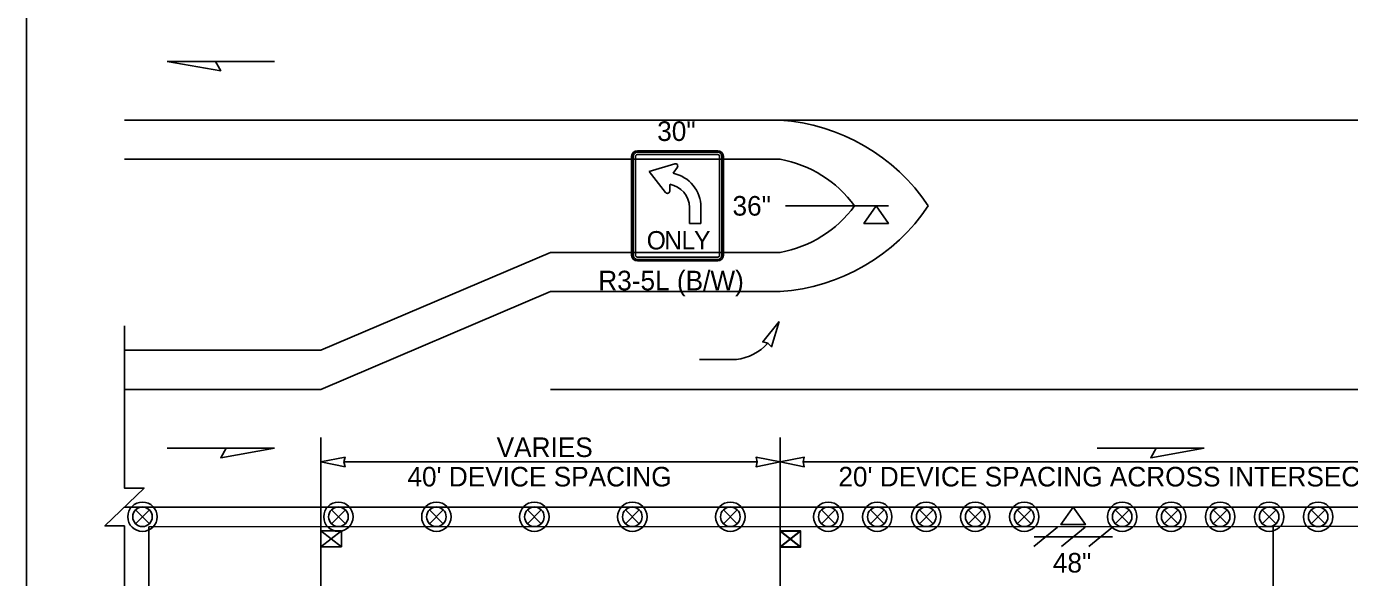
# Model space of a CAD drawing. Extents: x 99958 to 100136, y 99935 to 100013.
# Drawn here: x 100067.875 to 100072.196, y 100004.546 to 100006.347 of the extents above; entities that cross this region are included whole.
import ezdxf

# ---------------------------------------------------------------- set-up
doc = ezdxf.new("R2010")
doc.units = 0
for name, color, linetype in [('RD_ED_ShoulderPavedEdge', 7, 'Continuous'), ('RD_MK_LineEdgeYellow', 7, 'Continuous'), ('RD_MK_LineLane', 7, 'Continuous'), ('TR_SN_ConstructionSigns', 7, 'Continuous'), ('TR_WZ_ArrowLeftStrRightTurn', 7, 'Continuous'), ('TR_WZ_BarricadeType3', 7, 'Continuous'), ('TR_WZ_PortableSignMount5ftMinBlk-Org', 7, 'Continuous'), ('TR_WZ_PortableSignMount5ftMinRed-Wht', 7, 'Continuous'), ('TR_WZ_PortableSignMountBlk-Wht', 7, 'Continuous'), ('TR_WZ_TrafficSafetyDrum', 7, 'Continuous'), ('TR_WZ_WorkZoneDetails', 7, 'Continuous'), ('TR_WZ_WorkZoneTextCurrent', 7, 'Continuous')]:
    doc.layers.add(name, color=color, linetype=linetype)

msp = doc.modelspace()

# ---------------------------------------------------------------- linework, layer by layer
at = {"layer": 'RD_ED_ShoulderPavedEdge'}
for p, q in [((100068.195, 100005.9124), (100070.3369, 100005.9124)), ((100068.8369, 100005.2885), (100069.5869, 100005.6084)), ((100069.5869, 100005.6084), (100070.3369, 100005.6084)), ((100068.195, 100005.2885), (100068.8369, 100005.2885))]:
    msp.add_line(p, q, dxfattribs=at)
for centre, start, end in [((100070.2702, 100005.5361), 35.9393, 79.9433), ((100070.2702, 100005.9848), 280.0567, 324.0607)]:
    msp.add_arc(centre, 0.3822, start, end, dxfattribs=at)
at = {"layer": 'RD_MK_LineEdgeYellow'}
for p, q in [((100068.195, 100006.0404), (100070.3369, 100006.0404)), ((100070.3369, 100006.0404), (100072.2734, 100006.0404)), ((100068.8369, 100005.1604), (100069.5869, 100005.4804)), ((100069.5869, 100005.4804), (100070.3369, 100005.4804)), ((100068.195, 100005.1604), (100068.8369, 100005.1604)), ((100070.8205, 100005.1604), (100072.7569, 100005.1604))]:
    msp.add_line(p, q, dxfattribs=at)
for centre, start, end in [((100070.2954, 100005.4112), 33.6284, 86.2234), ((100070.2954, 100006.1097), 273.7766, 326.3716)]:
    msp.add_arc(centre, 0.6306, start, end, dxfattribs=at)
at = {"layer": 'RD_MK_LineLane'}
for points in [[(100070.8205, 100005.1604), (100069.5869, 100005.1604)], [(100075.43, 100004.7764), (100068.195, 100004.7764)]]:
    msp.add_lwpolyline(points, dxfattribs=at)
at = {"layer": 'TR_SN_ConstructionSigns'}
for p, q in [((100069.8703, 100005.9404), (100070.1328, 100005.9404)), ((100070.1328, 100005.9404), (100069.8703, 100005.9404)), ((100070.1328, 100005.9404), (100069.8703, 100005.9404)), ((100069.8516, 100005.5992), (100069.8516, 100005.9217)), ((100069.8516, 100005.9217), (100069.8516, 100005.5992)), ((100069.8516, 100005.9217), (100069.8516, 100005.5992)), ((100069.8566, 100005.9217), (100069.8566, 100005.5992)), ((100069.8641, 100005.5992), (100069.8641, 100005.9217)), ((100070.1328, 100005.9354), (100069.8703, 100005.9354)), ((100069.8703, 100005.9279), (100070.1328, 100005.9279)), ((100069.9091, 100005.873), (100069.9927, 100005.8978)), ((100070.1391, 100005.9217), (100070.1391, 100005.5992)), ((100070.1466, 100005.5992), (100070.1466, 100005.9217)), ((100070.1516, 100005.9217), (100070.1516, 100005.5992)), ((100070.1516, 100005.5992), (100070.1516, 100005.9217)), ((100070.1516, 100005.5992), (100070.1516, 100005.9217)), ((100069.9625, 100005.8039), (100069.9091, 100005.873)), ((100070.001, 100005.8863), (100069.9872, 100005.8668)), ((100069.9761, 100005.8307), (100069.9759, 100005.8085)), ((100070.0403, 100005.703), (100070.0403, 100005.7555)), ((100070.0778, 100005.7555), (100070.0778, 100005.703)), ((100070.0778, 100005.703), (100070.0403, 100005.703)), ((100070.1328, 100005.5929), (100069.8703, 100005.5929)), ((100069.8703, 100005.5854), (100070.1328, 100005.5854)), ((100070.1328, 100005.5804), (100069.8703, 100005.5804)), ((100069.8703, 100005.5804), (100070.1328, 100005.5804)), ((100069.8703, 100005.5804), (100070.1328, 100005.5804))]:
    msp.add_line(p, q, dxfattribs=at)
for centre, radius, start, end in [((100069.8703, 100005.9217), 0.0187, 90, 180), ((100069.8703, 100005.9217), 0.0187, 90, 180), ((100069.8703, 100005.9217), 0.0187, 90, 180), ((100070.1328, 100005.9217), 0.0187, 0, 90), ((100070.1328, 100005.9217), 0.0187, 0, 90), ((100070.1328, 100005.9217), 0.0187, 0, 90), ((100069.8703, 100005.9217), 0.0137, 90, 180), ((100069.8703, 100005.9217), 0.00625, 90, 180), ((100069.9948, 100005.8906), 0.0075, 324.7936, 106.5653), ((100070.1328, 100005.9217), 0.0137, 0, 90), ((100070.1328, 100005.9217), 0.00625, 0, 90), ((100069.9641, 100005.7555), 0.1138, 0, 78.251), ((100069.9641, 100005.7555), 0.0762, 0, 80.9042), ((100069.9684, 100005.8085), 0.0075, 217.7543, 359.526), ((100069.8703, 100005.5992), 0.0187, 180, 270), ((100069.8703, 100005.5992), 0.0187, 180, 270), ((100069.8703, 100005.5992), 0.0187, 180, 270), ((100069.8703, 100005.5992), 0.0137, 180, 270), ((100069.8703, 100005.5992), 0.00625, 180, 270), ((100070.1328, 100005.5992), 0.0187, 270, 0), ((100070.1328, 100005.5992), 0.0187, 270, 0), ((100070.1328, 100005.5992), 0.0137, 270, 0), ((100070.1328, 100005.5992), 0.00625, 270, 0), ((100070.1328, 100005.5992), 0.0187, 270, 0)]:
    msp.add_arc(centre, radius, start, end, dxfattribs=at)
at = {"layer": 'TR_WZ_ArrowLeftStrRightTurn'}
msp.add_line((100070.1936, 100005.2587), (100070.0736, 100005.2587), dxfattribs=at)
msp.add_lwpolyline([(100070.3338, 100005.3822), (100070.3088, 100005.3003), (100070.2961, 100005.3115), (100070.2797, 100005.3158)], close=True, dxfattribs=at)
msp.add_arc((100070.1744, 100005.4218), 0.1642, 276.7058, 317.7833, dxfattribs=at)
at = {"layer": 'TR_WZ_BarricadeType3'}
for p, q in [((100071.2427, 100004.711), (100071.1656, 100004.647)), ((100071.3325, 100004.711), (100071.2553, 100004.647)), ((100071.4223, 100004.711), (100071.3451, 100004.647)), ((100071.1659, 100004.679), (100071.4219, 100004.679))]:
    msp.add_line(p, q, dxfattribs=at)
at = {"layer": 'TR_WZ_PortableSignMount5ftMinBlk-Org'}
for p, q in [((100070.3369, 100004.6314), (100070.3369, 100004.7114)), ((100070.4037, 100004.6974), (100070.3369, 100004.6454)), ((100070.4037, 100004.6454), (100070.3369, 100004.6974)), ((100070.3703, 100004.6714), (100070.3703, 100004.6714)), ((100070.3704, 100004.6715), (100070.3704, 100004.6715))]:
    msp.add_line(p, q, dxfattribs=at)
for points in [[(100070.4037, 100004.6974), (100070.4037, 100004.6454), (100070.3369, 100004.6454), (100070.3369, 100004.6974)], [(100070.3369, 100004.6454), (100070.4037, 100004.6454), (100070.4037, 100004.6974), (100070.3369, 100004.6974)]]:
    msp.add_lwpolyline(points, close=True, dxfattribs=at)
at = {"layer": 'TR_WZ_PortableSignMount5ftMinRed-Wht'}
for p, q in [((100068.8369, 100004.7124), (100068.8369, 100004.6324)), ((100068.9037, 100004.6464), (100068.8369, 100004.6984)), ((100068.9037, 100004.6984), (100068.8369, 100004.6464)), ((100070.3369, 100004.7124), (100070.3369, 100004.6324)), ((100070.4037, 100004.6464), (100070.3369, 100004.6984)), ((100070.4037, 100004.6984), (100070.3369, 100004.6464)), ((100068.8703, 100004.6725), (100068.8703, 100004.6725)), ((100068.8704, 100004.6724), (100068.8704, 100004.6724)), ((100070.3703, 100004.6725), (100070.3703, 100004.6725)), ((100070.3704, 100004.6724), (100070.3704, 100004.6724))]:
    msp.add_line(p, q, dxfattribs=at)
for points in [[(100068.9037, 100004.6464), (100068.9037, 100004.6984), (100068.8369, 100004.6984), (100068.8369, 100004.6464)], [(100068.8369, 100004.6984), (100068.9037, 100004.6984), (100068.9037, 100004.6464), (100068.8369, 100004.6464)], [(100070.4037, 100004.6464), (100070.4037, 100004.6984), (100070.3369, 100004.6984), (100070.3369, 100004.6464)], [(100070.3369, 100004.6984), (100070.4037, 100004.6984), (100070.4037, 100004.6464), (100070.3369, 100004.6464)]]:
    msp.add_lwpolyline(points, close=True, dxfattribs=at)
at = {"layer": 'TR_WZ_PortableSignMountBlk-Wht'}
for p, q in [((100070.6105, 100005.7604), (100070.6905, 100005.7604)), ((100071.2539, 100004.7764), (100071.3339, 100004.7764))]:
    msp.add_line(p, q, dxfattribs=at)
for points in [[(100070.6504, 100005.7604), (100070.6905, 100005.703), (100070.6105, 100005.703)], [(100071.2938, 100004.7764), (100071.3339, 100004.719), (100071.2539, 100004.719)]]:
    msp.add_lwpolyline(points, close=True, dxfattribs=at)
at = {"layer": 'TR_WZ_TrafficSafetyDrum'}
for p, q in [((100068.2313, 100004.7671), (100068.2765, 100004.7218)), ((100068.2765, 100004.7671), (100068.2313, 100004.7218)), ((100068.8713, 100004.7671), (100068.9165, 100004.7218)), ((100068.9165, 100004.7671), (100068.8713, 100004.7218)), ((100069.1913, 100004.7671), (100069.2365, 100004.7218)), ((100069.2365, 100004.7671), (100069.1913, 100004.7218)), ((100069.5113, 100004.7671), (100069.5565, 100004.7218)), ((100069.5565, 100004.7671), (100069.5113, 100004.7218)), ((100069.8313, 100004.7671), (100069.8765, 100004.7218)), ((100069.8765, 100004.7671), (100069.8313, 100004.7218)), ((100070.1513, 100004.7671), (100070.1965, 100004.7218)), ((100070.1965, 100004.7671), (100070.1513, 100004.7218)), ((100070.4713, 100004.7671), (100070.5165, 100004.7218)), ((100070.5165, 100004.7671), (100070.4713, 100004.7218)), ((100070.6313, 100004.7671), (100070.6765, 100004.7218)), ((100070.6765, 100004.7671), (100070.6313, 100004.7218)), ((100070.7913, 100004.7671), (100070.8365, 100004.7218)), ((100070.8365, 100004.7671), (100070.7913, 100004.7218)), ((100070.9513, 100004.7671), (100070.9965, 100004.7218)), ((100070.9965, 100004.7671), (100070.9513, 100004.7218)), ((100071.1113, 100004.7671), (100071.1565, 100004.7218)), ((100071.1565, 100004.7671), (100071.1113, 100004.7218)), ((100071.4313, 100004.7671), (100071.4765, 100004.7218)), ((100071.4765, 100004.7671), (100071.4313, 100004.7218)), ((100071.5913, 100004.7671), (100071.6365, 100004.7218)), ((100071.6365, 100004.7671), (100071.5913, 100004.7218)), ((100071.7513, 100004.7671), (100071.7965, 100004.7218)), ((100071.7965, 100004.7671), (100071.7513, 100004.7218)), ((100071.9113, 100004.7671), (100071.9565, 100004.7218)), ((100071.9565, 100004.7671), (100071.9113, 100004.7218)), ((100072.0713, 100004.7671), (100072.1165, 100004.7218)), ((100072.1165, 100004.7671), (100072.0713, 100004.7218))]:
    msp.add_line(p, q, dxfattribs=at)
for centre, radius in [((100068.2539, 100004.7445), 0.048), ((100068.2539, 100004.7445), 0.048), ((100068.2539, 100004.7445), 0.032), ((100068.8939, 100004.7445), 0.048), ((100068.8939, 100004.7445), 0.048), ((100068.8939, 100004.7445), 0.032), ((100069.2139, 100004.7445), 0.048), ((100069.2139, 100004.7445), 0.048), ((100069.2139, 100004.7445), 0.032), ((100069.5339, 100004.7445), 0.048), ((100069.5339, 100004.7445), 0.048), ((100069.5339, 100004.7445), 0.032), ((100069.8539, 100004.7445), 0.048), ((100069.8539, 100004.7445), 0.048), ((100069.8539, 100004.7445), 0.032), ((100070.1739, 100004.7445), 0.048), ((100070.1739, 100004.7445), 0.048), ((100070.1739, 100004.7445), 0.032), ((100070.4939, 100004.7445), 0.048), ((100070.4939, 100004.7445), 0.048), ((100070.4939, 100004.7445), 0.032), ((100070.6539, 100004.7445), 0.048), ((100070.6539, 100004.7445), 0.048), ((100070.6539, 100004.7445), 0.032), ((100070.8139, 100004.7445), 0.048), ((100070.8139, 100004.7445), 0.048), ((100070.8139, 100004.7445), 0.032), ((100070.9739, 100004.7445), 0.048), ((100070.9739, 100004.7445), 0.048), ((100070.9739, 100004.7445), 0.032), ((100071.1339, 100004.7445), 0.048), ((100071.1339, 100004.7445), 0.048), ((100071.1339, 100004.7445), 0.032), ((100071.4539, 100004.7445), 0.048), ((100071.4539, 100004.7445), 0.048), ((100071.4539, 100004.7445), 0.032), ((100071.6139, 100004.7445), 0.048), ((100071.6139, 100004.7445), 0.048), ((100071.6139, 100004.7445), 0.032), ((100071.7739, 100004.7445), 0.048), ((100071.7739, 100004.7445), 0.048), ((100071.7739, 100004.7445), 0.032), ((100071.9339, 100004.7445), 0.048), ((100071.9339, 100004.7445), 0.048), ((100071.9339, 100004.7445), 0.032), ((100072.0939, 100004.7445), 0.048), ((100072.0939, 100004.7445), 0.048), ((100072.0939, 100004.7445), 0.032)]:
    msp.add_circle(centre, radius, dxfattribs=at)
at = {"layer": 'TR_WZ_WorkZoneDetails'}
for p, q in [((100067.875, 100009.625), (100067.875, 100001.5759)), ((100068.4919, 100006.2324), (100068.6848, 100006.2324)), ((100070.354, 100005.7604), (100070.6105, 100005.7604)), ((100068.8369, 100003.9924), (100068.8369, 100005.0037)), ((100070.3369, 100003.9044), (100070.3369, 100005.0037)), ((100068.5276, 100004.9684), (100068.3347, 100004.9684)), ((100071.5648, 100004.9684), (100071.3719, 100004.9684)), ((100071.5648, 100004.9684), (100071.3719, 100004.9684)), ((100070.262, 100004.9236), (100068.9119, 100004.9236)), ((100072.682, 100004.9236), (100070.4119, 100004.9236))]:
    msp.add_line(p, q, dxfattribs=at)
for points in [[(100068.3347, 100006.2324), (100068.5097, 100006.2016), (100068.4919, 100006.2324)], [(100068.6848, 100004.9684), (100068.5097, 100004.9376), (100068.5276, 100004.9684)], [(100071.722, 100004.9684), (100071.5469, 100004.9376), (100071.5648, 100004.9684)], [(100071.722, 100004.9684), (100071.5469, 100004.9376), (100071.5648, 100004.9684)], [(100068.8369, 100004.9236), (100068.9156, 100004.9082), (100068.9119, 100004.9236), (100068.9156, 100004.9391)], [(100070.3369, 100004.9236), (100070.2583, 100004.9082), (100070.262, 100004.9236), (100070.2583, 100004.9391)], [(100070.3369, 100004.9236), (100070.4156, 100004.9082), (100070.4119, 100004.9236), (100070.4156, 100004.9391)], [(100068.275, 100004.7114), (100068.275, 100004.0724), (100068.8369, 100004.0724), (100069.5869, 100003.9444), (100069.5869, 100003.9444), (100069.5869, 100003.9444), (100070.3369, 100003.9444), (100070.3369, 100003.9444), (100070.3369, 100003.9444), (100070.7436, 100003.7381), (100070.9869, 100003.3524), (100070.9869, 100002.4859), (100070.9869, 100002.4859), (100071.9469, 100002.4859), (100071.9469, 100004.7124)], [(100071.9469, 100004.7124), (100071.9469, 100004.0735), (100071.9469, 100002.4859), (100072.1069, 100002.4859), (100072.1069, 100002.4859), (100072.1069, 100002.4859), (100072.1069, 100003.6724), (100072.1069, 100003.6724), (100072.1069, 100003.6724), (100072.2241, 100003.9553), (100072.5069, 100004.0724), (100073.9685, 100004.0724), (100073.9685, 100004.0724), (100075.35, 100004.0724), (100075.35, 100004.7134)]]:
    msp.add_lwpolyline(points, close=True, dxfattribs=at)
msp.add_lwpolyline([(100068.195, 100003.9924), (100068.195, 100004.7145), (100068.131, 100004.7145), (100068.259, 100004.8384), (100068.195, 100004.8384), (100068.195, 100005.3685)], dxfattribs=at)

# ---------------------------------------------------------------- texts
at = {"layer": 'TR_SN_ConstructionSigns'}
for s, p in [('30"', (100069.9351, 100005.9724)), ('36"', (100070.1811, 100005.7285)), ('R3-5L (B/W)', (100069.7426, 100005.4844)), ('48"', (100071.2274, 100004.5624))]:
    msp.add_text(s, height=0.064, rotation=360, dxfattribs=at).set_placement(p)
for s, p in [('O', (100069.9009, 100005.618)), ('N', (100069.9579, 100005.618)), ('L', (100070.0145, 100005.618)), ('Y', (100070.0556, 100005.618))]:
    msp.add_text(s, height=0.06, dxfattribs=at).set_placement(p)
at = {"layer": 'TR_WZ_WorkZoneTextCurrent'}
for s, p in [('VARIES', (100069.4107, 100004.9397)), ("40' DEVICE SPACING", (100069.1193, 100004.8436)), ("20' DEVICE SPACING ACROSS INTERSECTION", (100070.5269, 100004.8436))]:
    msp.add_text(s, height=0.064, dxfattribs=at).set_placement(p)

doc.saveas('drawing.dxf')
